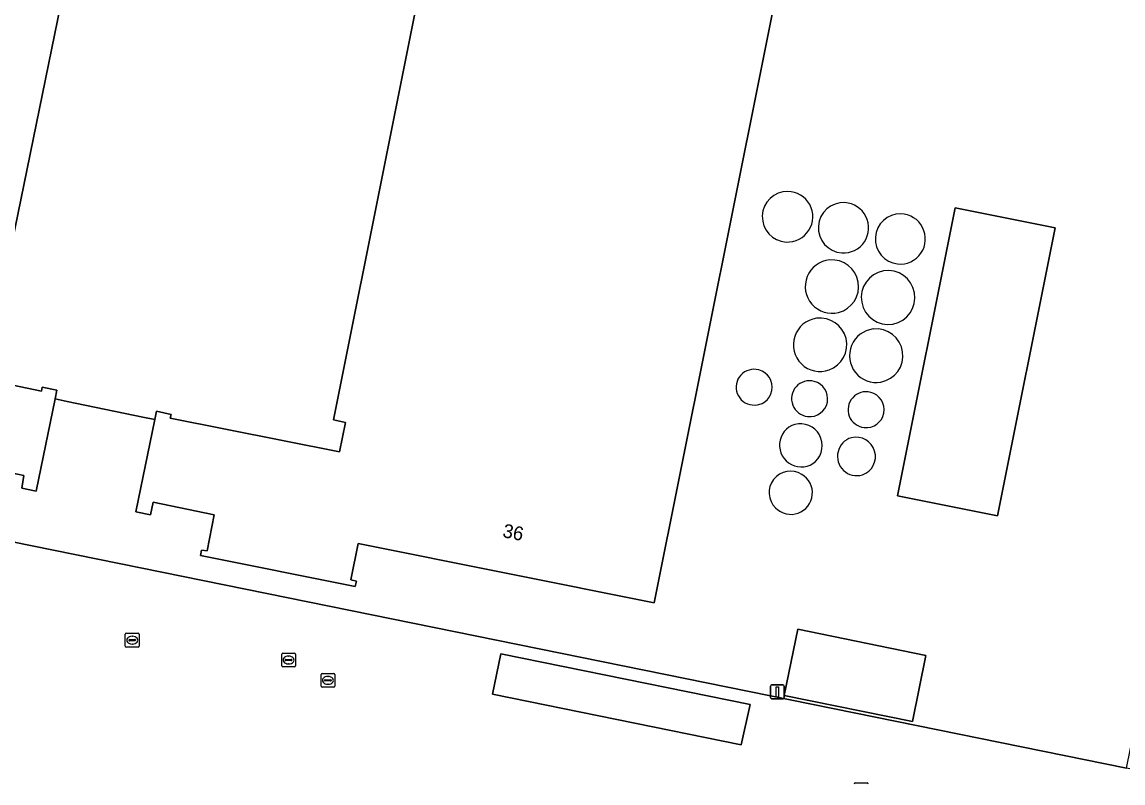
# Model space of a CAD drawing. Extents: x 157692 to 159674, y 381452 to 383291.
# Drawn here: x 158848.6 to 158928.4, y 382863.5 to 382918.7 of the extents above; entities that cross this region are included whole.
import ezdxf

# ---------------------------------------------------------------- set-up
doc = ezdxf.new("R2010")
doc.units = 0
for name, color, linetype in [('IMGEO_Erf', 7, 'Continuous'), ('IMGEO_Kolk', 7, 'Continuous'), ('IMGEO_Lichtmast', 7, 'Continuous'), ('IMGEO_Opslagtank', 7, 'Continuous'), ('IMGEO_Pand', 7, 'Continuous'), ('IMGEO_Pand_nummerreeks', 7, 'Continuous'), ('IMGEO_Rijbaan_lokaal_gesloten', 7, 'Continuous'), ('IMGEO_Rijbaan_lokaal_open', 7, 'Continuous'), ('IMGEO_Rioolput', 7, 'Continuous')]:
    doc.layers.add(name, color=color, linetype=linetype)

msp = doc.modelspace()

# ---------------------------------------------------------------- linework, layer by layer
at = {"layer": 'IMGEO_Erf'}
for points in [[(158904.024, 382924.521), (158894.426, 382876.583), (158872.946, 382880.899), (158872.426, 382878.264), (158872.826, 382878.176), (158872.734, 382877.787), (158861.515, 382880.026), (158861.588, 382880.418), (158862, 382880.358), (158862.503, 382882.982), (158858.08, 382883.907), (158857.875, 382882.973), (158856.813, 382883.194), (158858.182, 382889.896), (158857.329, 382890.072), (158851.841, 382891.208), (158850.96, 382891.39), (158849.575, 382884.702), (158848.547, 382884.915), (158848.697, 382885.834), (158844.516, 382886.701)], [(158847.755, 382881.049), (158857.145, 382879.141), (158928.694, 382864.599), (158932.953, 382885.533), (158942.538, 382883.583), (158944.275, 382892.121), (158959.104, 382889.104), (158957.652, 382881.967), (158977.95, 382877.805), (158979.354, 382884.653), (158988.815, 382882.713), (158987.411, 382875.865), (158983.687, 382857.557), (158982.826, 382853.444), (158976.329, 382822.928), (159062.464, 382805.102)]]:
    msp.add_lwpolyline(points, dxfattribs=at)
for points in [[(158919.336, 382882.918), (158912.09, 382884.369), (158916.27, 382905.246), (158923.516, 382903.795)], [(158913.168, 382867.98), (158903.867, 382869.87), (158904.843, 382874.673), (158914.144, 382872.783)]]:
    msp.add_lwpolyline(points, close=True, dxfattribs=at)
for centre, radius, start, end in [((158904.111, 382904.61), 1.839, 89.65792, 266.8197), ((158904.099, 382904.61), 1.839, 267.1945, 89.28311), ((158908.167, 382903.81), 1.829, 87.05599, 265.82847), ((158908.157, 382903.811), 1.829, 266.15894, 86.72552), ((158912.296, 382902.997), 1.827, 89.05665, 263.37158), ((158912.278, 382902.998), 1.826, 263.92685, 88.50139), ((158907.325, 382899.545), 1.936, 94.92093, 284.35028), ((158907.326, 382899.545), 1.936, 284.31601, 94.9552), ((158911.413, 382898.751), 1.957, 100.37253, 279.6112), ((158911.385, 382898.746), 1.957, 280.46651, 99.51722), ((158906.463, 382895.319), 1.939, 97.7912, 289.6544), ((158906.468, 382895.32), 1.938, 289.49921, 97.94639), ((158910.546, 382894.53), 1.948, 96.80657, 279.67003), ((158910.524, 382894.527), 1.948, 280.33152, 96.14508), ((158901.672, 382892.242), 1.299, 74.78096, 264.03952), ((158901.694, 382892.238), 1.298, 263.0607, 75.75978), ((158905.692, 382891.408), 1.299, 74.80945, 264.05452), ((158905.714, 382891.404), 1.298, 263.03343, 75.83054), ((158909.794, 382890.609), 1.299, 74.82063, 264.04335), ((158909.816, 382890.605), 1.298, 263.0568, 75.80717), ((158905.096, 382888.036), 1.577, 107.45312, 311.02381), ((158905.022, 382887.994), 1.596, 314, 104.47693), ((158909.128, 382887.226), 1.403, 106.4227, 286.62373), ((158909.078, 382887.211), 1.404, 288.75227, 104.29416), ((158904.314, 382884.599), 1.551, 58.18456, 225.74935), ((158904.351, 382884.57), 1.557, 224.03238, 59.90153)]:
    msp.add_arc(centre, radius, start, end, dxfattribs=at)
at = {"layer": 'IMGEO_Kolk'}
for p, q in [((158856.051, 382873.46), (158856.051, 382874.312)), ((158856.126, 382874.386), (158856.978, 382874.386)), ((158856.31, 382873.88), (158856.31, 382873.892)), ((158856.748, 382873.843), (158856.35, 382873.843)), ((158856.353, 382873.929), (158856.751, 382873.929)), ((158856.539, 382874.166), (158856.564, 382874.166)), ((158856.794, 382873.892), (158856.794, 382873.88)), ((158857.052, 382874.312), (158857.052, 382873.46)), ((158856.978, 382873.386), (158856.126, 382873.386)), ((158856.562, 382873.606), (158856.537, 382873.606)), ((158870.255, 382870.543), (158870.255, 382871.395)), ((158870.33, 382871.469), (158871.182, 382871.469)), ((158871.256, 382871.395), (158871.256, 382870.543)), ((158871.182, 382870.469), (158870.33, 382870.469)), ((158870.514, 382870.963), (158870.514, 382870.975)), ((158870.952, 382870.926), (158870.554, 382870.926)), ((158870.557, 382871.012), (158870.955, 382871.012)), ((158870.766, 382870.689), (158870.741, 382870.689)), ((158870.743, 382871.249), (158870.768, 382871.249)), ((158870.998, 382870.975), (158870.998, 382870.963)), ((158909.022, 382863.521), (158909.874, 382863.521))]:
    msp.add_line(p, q, dxfattribs=at)
for points in [[(158856.051, 382873.46), (158856.051, 382874.312)], [(158856.126, 382874.386), (158856.978, 382874.386)], [(158857.052, 382874.312), (158857.052, 382873.46)], [(158856.978, 382873.386), (158856.126, 382873.386)], [(158870.255, 382870.543), (158870.255, 382871.395)], [(158870.33, 382871.469), (158871.182, 382871.469)], [(158871.256, 382871.395), (158871.256, 382870.543)], [(158871.182, 382870.469), (158870.33, 382870.469)], [(158909.022, 382863.521), (158909.874, 382863.521)]]:
    msp.add_lwpolyline(points, dxfattribs=at)
for centre, radius, start, end in [((158856.128, 382874.31), 0.0765, 91.55205, 178.44795), ((158856.128, 382874.31), 0.0765, 91.55205, 178.44795), ((158856.35, 382873.889), 0.0403, 85.87752, 175.75265), ((158856.347, 382873.879), 0.0366, 178.93798, 274.71019), ((158856.751, 382873.886), 0.043, 264.86636, 352.45326), ((158856.755, 382873.891), 0.0386, 1.73085, 96.63898), ((158856.976, 382874.31), 0.0765, 1.55205, 88.44795), ((158856.976, 382874.31), 0.0765, 1.55205, 88.44795), ((158856.128, 382873.462), 0.0765, 181.55205, 268.44795), ((158856.128, 382873.462), 0.0765, 181.55205, 268.44795), ((158856.976, 382873.462), 0.0765, 271.55205, 358.44795), ((158856.976, 382873.462), 0.0765, 271.55205, 358.44795), ((158870.332, 382871.393), 0.0765, 91.55205, 178.44795), ((158870.332, 382871.393), 0.0765, 91.55205, 178.44795), ((158871.18, 382871.393), 0.0765, 1.55205, 88.44795), ((158871.18, 382871.393), 0.0765, 1.55205, 88.44795), ((158870.332, 382870.545), 0.0765, 181.55205, 268.44795), ((158870.332, 382870.545), 0.0765, 181.55205, 268.44795), ((158870.554, 382870.972), 0.0403, 85.87752, 175.75265), ((158870.551, 382870.962), 0.0366, 178.93798, 274.71019), ((158870.955, 382870.969), 0.043, 264.86636, 352.45326), ((158870.959, 382870.974), 0.0386, 1.73085, 96.63898), ((158871.18, 382870.545), 0.0765, 271.55205, 358.44795), ((158871.18, 382870.545), 0.0765, 271.55205, 358.44795), ((158909.024, 382863.445), 0.0765, 91.55205, 178.44795), ((158909.024, 382863.445), 0.0765, 91.55205, 178.44795), ((158909.872, 382863.445), 0.0765, 1.55205, 88.44795), ((158909.872, 382863.445), 0.0765, 1.55205, 88.44795)]:
    msp.add_arc(centre, radius, start, end, dxfattribs=at)
for centre, major_axis, ratio, start_param, end_param in [((158856.538, 382873.886), (-0.387, 0.002), 0.722429, 4.712389, 7.853982), ((158856.563, 382873.886), (-0.39, 0.002), 0.717154, 1.570796, 4.712389), ((158870.742, 382870.969), (-0.387, 0.002), 0.722429, 4.712389, 7.853982), ((158870.767, 382870.969), (-0.39, 0.002), 0.717154, 1.570796, 4.712389)]:
    msp.add_ellipse(centre, major_axis=major_axis, ratio=ratio, start_param=start_param, end_param=end_param, dxfattribs=at)
at = {"layer": 'IMGEO_Lichtmast'}
for p, q in [((158902.867, 382869.735), (158902.867, 382870.535)), ((158902.867, 382870.535), (158902.867, 382869.735)), ((158902.967, 382870.635), (158903.757, 382870.635)), ((158903.757, 382870.635), (158902.967, 382870.635)), ((158903.857, 382870.535), (158903.857, 382869.735)), ((158903.857, 382869.735), (158903.857, 382870.535)), ((158903.757, 382869.635), (158902.967, 382869.635)), ((158902.967, 382869.635), (158903.757, 382869.635))]:
    msp.add_line(p, q, dxfattribs=at)
msp.add_lwpolyline([(158903.287, 382870.51), (158903.437, 382870.51), (158903.437, 382869.76), (158903.287, 382869.76), (158903.287, 382870.51)], dxfattribs=at)
for centre, start, end in [((158902.967, 382870.535), 90, 180), ((158902.967, 382870.535), 90, 180), ((158903.757, 382870.535), 0, 90), ((158903.757, 382870.535), 360, 90), ((158902.967, 382869.735), 180, 270), ((158902.967, 382869.735), 180, 270), ((158903.757, 382869.735), 270, 0), ((158903.757, 382869.735), 270, 0)]:
    msp.add_arc(centre, 0.1, start, end, dxfattribs=at)
at = {"layer": 'IMGEO_Opslagtank'}
for centre, radius, start, end in [((158904.111, 382904.61), 1.839, 89.65792, 266.8197), ((158904.099, 382904.61), 1.839, 267.1945, 89.28311), ((158908.167, 382903.81), 1.829, 87.05599, 265.82847), ((158908.157, 382903.811), 1.829, 266.15894, 86.72552), ((158912.296, 382902.997), 1.827, 89.05665, 263.37158), ((158912.278, 382902.998), 1.826, 263.92685, 88.50139), ((158907.325, 382899.545), 1.936, 94.92093, 284.35028), ((158907.326, 382899.545), 1.936, 284.31601, 94.9552), ((158911.413, 382898.751), 1.957, 100.37253, 279.6112), ((158911.385, 382898.746), 1.957, 280.46651, 99.51722), ((158906.463, 382895.319), 1.939, 97.7912, 289.6544), ((158906.468, 382895.32), 1.938, 289.49921, 97.94639), ((158910.546, 382894.53), 1.948, 96.80657, 279.67003), ((158910.524, 382894.527), 1.948, 280.33152, 96.14508), ((158901.672, 382892.242), 1.299, 74.78096, 264.03952), ((158901.694, 382892.238), 1.298, 263.0607, 75.75978), ((158905.692, 382891.408), 1.299, 74.80945, 264.05452), ((158905.714, 382891.404), 1.298, 263.03343, 75.83054), ((158909.794, 382890.609), 1.299, 74.82063, 264.04335), ((158909.816, 382890.605), 1.298, 263.0568, 75.80717), ((158905.096, 382888.036), 1.577, 107.45312, 311.02381), ((158905.022, 382887.994), 1.596, 314, 104.47693), ((158909.128, 382887.226), 1.403, 106.4227, 286.62373), ((158909.078, 382887.211), 1.404, 288.75227, 104.29416), ((158904.314, 382884.599), 1.551, 58.18456, 225.74935), ((158904.351, 382884.57), 1.557, 224.03238, 59.90153)]:
    msp.add_arc(centre, radius, start, end, dxfattribs=at)
at = {"layer": 'IMGEO_Pand'}
for points in [[(158850.96, 382891.39), (158851.09, 382892.017), (158850.023, 382892.238), (158849.966, 382891.963), (158845.782, 382892.819), (158857.825, 382951.646), (158803.905, 382962.686), (158803.062, 382958.566), (158803.033, 382958.425), (158785.725, 382962.1), (158779.202, 382929.956), (158796.548, 382926.28), (158794.696, 382917.354), (158802.744, 382915.684), (158798.068, 382893.154), (158798.264, 382893.113), (158843.882, 382883.646), (158844.516, 382886.701), (158848.697, 382885.834), (158848.547, 382884.915), (158849.575, 382884.702)], [(158850.96, 382891.39), (158851.841, 382891.208), (158857.329, 382890.072), (158858.182, 382889.896), (158858.304, 382890.494), (158859.372, 382890.271), (158859.317, 382889.996), (158871.594, 382887.542), (158872.023, 382889.689), (158871.16, 382889.861), (158879.084, 382929.506), (158882.499, 382946.594), (158857.825, 382951.646), (158845.782, 382892.819), (158849.966, 382891.963), (158850.023, 382892.238), (158851.09, 382892.017)], [(158858.182, 382889.896), (158856.813, 382883.194), (158857.875, 382882.973), (158858.08, 382883.907), (158862.503, 382882.982), (158862, 382880.358), (158861.588, 382880.418), (158861.515, 382880.026), (158872.734, 382877.787), (158872.826, 382878.176), (158872.426, 382878.264), (158872.946, 382880.899), (158894.426, 382876.583), (158904.024, 382924.521), (158879.084, 382929.506), (158871.16, 382889.861), (158872.023, 382889.689), (158871.594, 382887.542), (158859.317, 382889.996), (158859.372, 382890.271), (158858.304, 382890.494)], [(158912.09, 382884.369), (158919.336, 382882.918), (158923.516, 382903.795), (158916.27, 382905.246)], [(158913.168, 382867.98), (158914.144, 382872.783), (158904.843, 382874.673), (158903.867, 382869.87)]]:
    msp.add_lwpolyline(points, close=True, dxfattribs=at)
at = {"layer": 'IMGEO_Rijbaan_lokaal_gesloten'}
msp.add_lwpolyline([(158883.299, 382872.895), (158882.705, 382869.968), (158900.746, 382866.285), (158901.386, 382869.222)], close=True, dxfattribs=at)
at = {"layer": 'IMGEO_Rijbaan_lokaal_open'}
for points in [[(158857.145, 382879.141), (158847.755, 382881.049), (158797.872, 382891.188), (158755.153, 382899.87), (158752.608, 382900.395), (158743.305, 382902.315), (158741.814, 382902.631), (158733.943, 382904.313), (158734.786, 382908.741), (158728.95, 382909.854), (158731.066, 382920.541), (158727.145, 382921.335), (158727.94, 382925.256), (158717.373, 382927.397), (158716.697, 382921.477), (158721.339, 382920.539), (158719.129, 382909.628), (158719.532, 382909.546), (158719.059, 382907.21), (158717.756, 382907.474), (158717.291, 382905.177), (158717.117, 382905.176), (158715.495, 382905.28)], [(158975.994, 382821.302), (158976.329, 382822.928), (158982.826, 382853.444), (158983.687, 382857.557), (158974.467, 382859.433), (158973.637, 382855.356), (158967.437, 382856.617), (158967.388, 382856.379), (158959.15, 382858.055), (158959.215, 382858.377), (158958.477, 382858.527), (158956.329, 382858.964), (158954.067, 382859.424), (158953.986, 382859.023), (158952.64, 382859.296), (158952.708, 382859.627), (158938.965, 382862.423), (158938.935, 382862.275), (158938.271, 382862.41), (158938.318, 382862.641), (158928.694, 382864.599), (158857.145, 382879.141)]]:
    msp.add_lwpolyline(points, dxfattribs=at)
msp.add_lwpolyline([(158883.299, 382872.895), (158901.386, 382869.222), (158900.746, 382866.285), (158882.705, 382869.968)], close=True, dxfattribs=at)
at = {"layer": 'IMGEO_Rioolput'}
for p, q in [((158867.398, 382872.02), (158867.398, 382872.872)), ((158867.473, 382872.946), (158868.325, 382872.946)), ((158868.399, 382872.872), (158868.399, 382872.02)), ((158867.657, 382872.44), (158867.657, 382872.452)), ((158868.095, 382872.403), (158867.697, 382872.403)), ((158867.7, 382872.489), (158868.098, 382872.489)), ((158867.909, 382872.166), (158867.884, 382872.166)), ((158867.886, 382872.726), (158867.911, 382872.726)), ((158868.141, 382872.452), (158868.141, 382872.44)), ((158868.325, 382871.946), (158867.473, 382871.946))]:
    msp.add_line(p, q, dxfattribs=at)
for points in [[(158867.398, 382872.02), (158867.398, 382872.872)], [(158867.473, 382872.946), (158868.325, 382872.946)], [(158868.399, 382872.872), (158868.399, 382872.02)], [(158868.325, 382871.946), (158867.473, 382871.946)]]:
    msp.add_lwpolyline(points, dxfattribs=at)
for centre, radius, start, end in [((158867.475, 382872.87), 0.0765, 91.55205, 178.44795), ((158867.475, 382872.87), 0.0765, 91.55205, 178.44795), ((158868.323, 382872.87), 0.0765, 1.55205, 88.44795), ((158868.323, 382872.87), 0.0765, 1.55205, 88.44795), ((158867.697, 382872.449), 0.0403, 85.87752, 175.75265), ((158867.694, 382872.439), 0.0366, 178.93798, 274.71019), ((158868.098, 382872.446), 0.043, 264.86636, 352.45326), ((158868.102, 382872.451), 0.0386, 1.73085, 96.63898), ((158867.475, 382872.022), 0.0765, 181.55205, 268.44795), ((158867.475, 382872.022), 0.0765, 181.55205, 268.44795), ((158868.323, 382872.022), 0.0765, 271.55205, 358.44795), ((158868.323, 382872.022), 0.0765, 271.55205, 358.44795)]:
    msp.add_arc(centre, radius, start, end, dxfattribs=at)
for centre, major_axis, ratio, start_param, end_param in [((158867.885, 382872.446), (-0.387, 0.002), 0.722429, 4.712389, 7.853982), ((158867.91, 382872.446), (-0.39, 0.002), 0.717154, 1.570796, 4.712389)]:
    msp.add_ellipse(centre, major_axis=major_axis, ratio=ratio, start_param=start_param, end_param=end_param, dxfattribs=at)

# ---------------------------------------------------------------- texts
at = {"layer": 'IMGEO_Pand_nummerreeks'}
msp.add_text('36', height=1, rotation=348.56513, dxfattribs=at).set_placement((158883.374, 382881.372))

doc.saveas('drawing.dxf')
